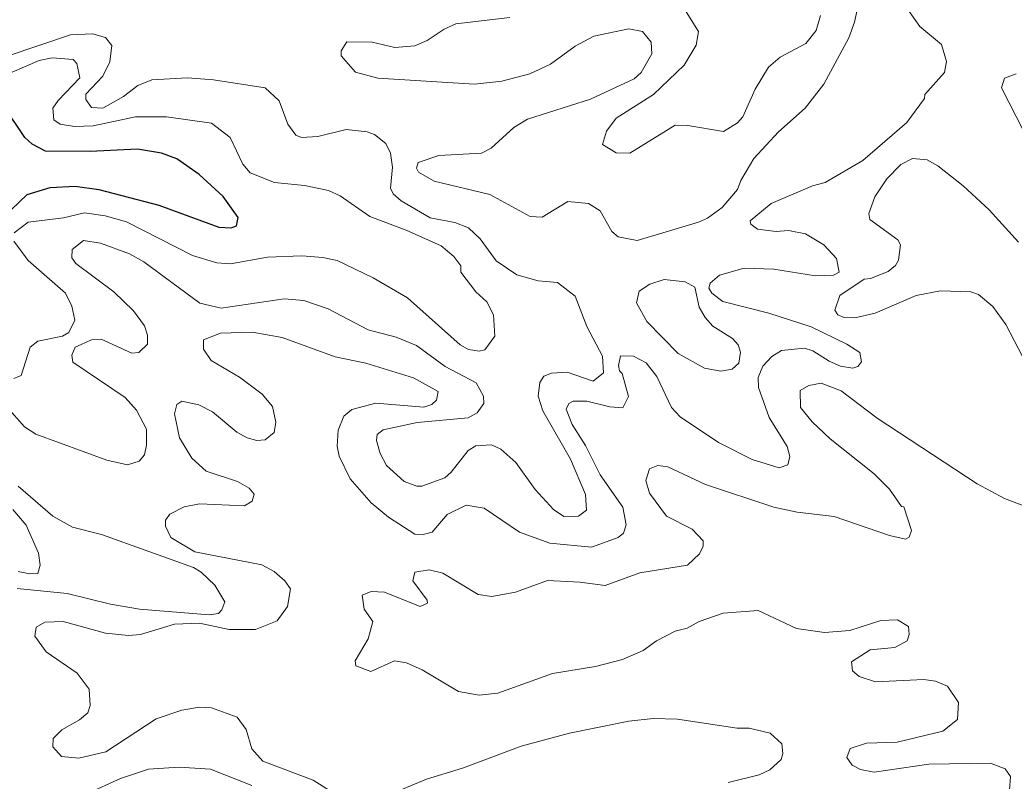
# Model space of a CAD drawing. Extents: x 763.2 to 816.8, y 7896.5 to 7952.7.
# Drawn here: x 797.985 to 801.261, y 7939.07 to 7941.578 of the extents above; entities that cross this region are included whole.
import ezdxf

# ---------------------------------------------------------------- set-up
doc = ezdxf.new("R2010")
doc.units = 0
doc.header["$LTSCALE"] = 0.064
doc.layers.add('1', color=7, linetype='Continuous', lineweight=25)
doc.layers.add('2', color=7, linetype='Continuous', lineweight=13)

msp = doc.modelspace()

# ---------------------------------------------------------------- linework, layer by layer
at = {"layer": '1'}
msp.add_lwpolyline([(797.9292, 7940.9265), (798.0085, 7941.0027), (798.0848, 7941.0251), (798.1662, 7941.0303), (798.245, 7941.0188), (798.4423, 7940.9678), (798.6403, 7940.8947), (798.6806, 7940.8926), (798.6979, 7940.8998), (798.7041, 7940.927), (798.6539, 7940.9957), (798.5756, 7941.0688), (798.5013, 7941.1205), (798.4514, 7941.1389), (798.3725, 7941.1521), (798.2165, 7941.144), (798.0692, 7941.1456), (798.0248, 7941.1683), (798.0009, 7941.1907), (797.9298, 7941.2968)], dxfattribs=at)
at = {"layer": '2'}
for points in [[(800.8632, 7941.6802), (800.95, 7941.556), (801.0217, 7941.4965), (801.038, 7941.4407), (801.0313, 7941.4043), (800.9666, 7941.3319), (800.9656, 7941.3189), (800.9069, 7941.2396), (800.7625, 7941.1149), (800.6377, 7941.0424), (800.5964, 7941.0316), (800.4597, 7940.973), (800.3909, 7940.9154), (800.3928, 7940.9053), (800.4153, 7940.8878), (800.4762, 7940.881), (800.5178, 7940.8838), (800.5733, 7940.8731), (800.6332, 7940.8369), (800.6757, 7940.7916), (800.6844, 7940.7465)], [(799.5988, 7941.5857), (799.421, 7941.5646), (799.3821, 7941.5469), (799.327, 7941.5094), (799.2855, 7941.4922), (799.2197, 7941.4871), (799.1457, 7941.5042), (799.0615, 7941.5059), (799.0431, 7941.4761), (799.0435, 7941.4592), (799.0908, 7941.4056), (799.1638, 7941.3853), (799.4827, 7941.3659), (799.5729, 7941.3758), (799.6649, 7941.4005), (799.7332, 7941.4316), (799.8144, 7941.4909), (799.876, 7941.5239), (799.9915, 7941.5479), (800.036, 7941.5394), (800.0652, 7941.5048), (800.0668, 7941.4655), (800.0314, 7941.4042), (800.0085, 7941.384), (799.8647, 7941.3166), (799.657, 7941.2504), (799.612, 7941.2234), (799.5376, 7941.1555), (799.5055, 7941.1382), (799.3645, 7941.1305), (799.2973, 7941.1079), (799.2914, 7941.0892), (799.2984, 7941.0765), (799.3494, 7941.0468), (799.5327, 7941.0025), (799.6665, 7940.9298), (799.7051, 7940.9276), (799.7898, 7940.9795), (799.8586, 7940.9731), (799.8972, 7940.9483), (799.9352, 7940.8801), (799.9555, 7940.8626), (800.0185, 7940.8514), (800.2204, 7940.9109), (800.2499, 7940.9247), (800.2987, 7940.9601), (800.3493, 7941.0188), (800.3602, 7941.0483), (800.4029, 7941.1209), (800.4838, 7941.2091), (800.5719, 7941.2875), (800.6342, 7941.3664), (800.7166, 7941.5183), (800.735, 7941.5706), (800.7526, 7941.6526)], [(800.6225, 7941.5918), (800.6087, 7941.5427), (800.574, 7941.5001), (800.4893, 7941.4545), (800.4515, 7941.4216), (800.4074, 7941.35), (800.3666, 7941.2587), (800.3491, 7941.2389), (800.3027, 7941.2098), (800.1861, 7941.2294), (800.1433, 7941.231), (799.9946, 7941.1389), (799.9489, 7941.1395), (799.9046, 7941.1673), (799.9174, 7941.2113), (799.9491, 7941.2545), (800.0724, 7941.3317), (800.1737, 7941.4283), (800.2133, 7941.4946), (800.2212, 7941.5392), (800.1796, 7941.6045)], [(799.8251, 7939.9428), (799.8511, 7939.9626), (799.8483, 7940.0141), (799.7986, 7940.1306), (799.7077, 7940.2896), (799.6923, 7940.3377), (799.6974, 7940.3827), (799.7114, 7940.4035), (799.7358, 7940.4139), (799.7882, 7940.4175), (799.8741, 7940.388), (799.9073, 7940.4151), (799.9045, 7940.4703), (799.8526, 7940.5681), (799.8143, 7940.6675), (799.7559, 7940.7131), (799.692, 7940.718), (799.6217, 7940.7381), (799.5545, 7940.7843), (799.501, 7940.8568), (799.463, 7940.8927), (799.4177, 7940.9105), (799.3366, 7940.9262), (799.2413, 7940.9817), (799.2141, 7941.0044), (799.206, 7941.0234), (799.2122, 7941.0929), (799.2056, 7941.139), (799.1907, 7941.1701), (799.1528, 7941.2004), (799.1286, 7941.2095), (799.0601, 7941.2162), (798.9667, 7941.1932), (798.9122, 7941.1901), (798.8936, 7941.1985), (798.8676, 7941.2338), (798.8389, 7941.3114), (798.7932, 7941.3542), (798.623, 7941.3804), (798.5366, 7941.3872), (798.4192, 7941.3806), (798.3734, 7941.3613), (798.3259, 7941.3249), (798.2576, 7941.2874), (798.2204, 7941.2887), (798.2018, 7941.3151), (798.2018, 7941.3328), (798.2577, 7941.3927), (798.2809, 7941.4395), (798.2879, 7941.493), (798.2664, 7941.5203), (798.2238, 7941.5314), (798.1518, 7941.5282), (797.9459, 7941.4597)], [(797.9097, 7941.3842), (798.0475, 7941.4441), (798.0905, 7941.4529), (798.1602, 7941.4474)], [(798.1602, 7941.4474), (798.172, 7941.4337), (798.1815, 7941.3874), (798.1106, 7941.3126), (798.0936, 7941.2871), (798.0964, 7941.2483)], [(801.3931, 7940.9375), (801.3667, 7941.0404), (801.3385, 7941.1195), (801.2194, 7941.3545), (801.2296, 7941.3855), (801.268, 7941.3999)], [(798.0964, 7941.2483), (798.1174, 7941.2342), (798.164, 7941.2261), (798.2255, 7941.2291), (798.3653, 7941.2588), (798.4678, 7941.2589), (798.6157, 7941.2375), (798.6772, 7941.1905), (798.7197, 7941.1023), (798.7435, 7941.0738), (798.8235, 7941.0419), (798.9228, 7941.0319), (799.001, 7941.0155), (799.0397, 7940.9976), (799.1381, 7940.9296), (799.2572, 7940.8855), (799.3723, 7940.8329), (799.4148, 7940.7981), (799.437, 7940.7671), (799.4378, 7940.7466), (799.4872, 7940.6817), (799.5232, 7940.6488), (799.5457, 7940.6065), (799.5491, 7940.5356), (799.5162, 7940.4905), (799.4976, 7940.4867), (799.4627, 7940.4917), (799.4352, 7940.5075), (799.2619, 7940.6616), (799.1492, 7940.7285), (799.0305, 7940.7854), (798.9831, 7940.7955), (798.9133, 7940.8003), (798.8005, 7940.7956), (798.6784, 7940.7746), (798.6336, 7940.7773), (798.5532, 7940.8021), (798.3357, 7940.9124), (798.2658, 7940.9323), (798.1978, 7940.9416), (798.1287, 7940.9254), (798.0117, 7940.9111), (797.9656, 7940.8762)], [(801.3569, 7940.338), (801.2333, 7940.5742), (801.1904, 7940.6333), (801.143, 7940.6728), (801.1185, 7940.6816), (801.0184, 7940.6853), (800.9381, 7940.6701), (800.8029, 7940.612), (800.7362, 7940.5958), (800.7004, 7940.5968), (800.6804, 7940.6065), (800.6705, 7940.6214), (800.6864, 7940.67), (800.7663, 7940.7232), (800.7876, 7940.7256), (800.8454, 7940.7486), (800.8696, 7940.7683), (800.88, 7940.7867), (800.8869, 7940.837), (800.8775, 7940.8536), (800.7858, 7940.92), (800.782, 7940.9399), (800.8018, 7940.9949), (800.8408, 7941.0538), (800.8874, 7941.1015), (800.926, 7941.121), (800.9744, 7941.1162), (801.0097, 7941.0971), (801.0928, 7941.0315), (801.1788, 7940.9521), (801.2757, 7940.8453)], [(797.9411, 7940.3029), (797.9995, 7940.2368), (798.0371, 7940.2132), (798.271, 7940.1271), (798.3386, 7940.1118), (798.3771, 7940.1235), (798.3954, 7940.1447), (798.402, 7940.1766), (798.402, 7940.229), (798.3688, 7940.2915), (798.3314, 7940.3337), (798.1586, 7940.4502), (798.1556, 7940.4735), (798.1667, 7940.4991), (798.2207, 7940.5241), (798.2528, 7940.5256), (798.3532, 7940.48), (798.3767, 7940.4823), (798.4053, 7940.5091), (798.405, 7940.5387), (798.3952, 7940.5696), (798.3593, 7940.6196), (798.2936, 7940.6821), (798.1694, 7940.7754), (798.1562, 7940.7937), (798.1566, 7940.8212), (798.1946, 7940.851), (798.2504, 7940.8426), (798.3462, 7940.807), (798.3928, 7940.7803), (798.5773, 7940.6442), (798.6479, 7940.6279), (798.855, 7940.6591), (798.92, 7940.6528), (799.0003, 7940.6262), (799.1324, 7940.557), (799.2245, 7940.5323), (799.2915, 7940.5053), (799.3862, 7940.4364), (799.4886, 7940.3823), (799.5126, 7940.3377), (799.5128, 7940.3142), (799.4919, 7940.2834), (799.4612, 7940.2666), (799.2935, 7940.2515), (799.182, 7940.227), (799.1621, 7940.2123), (799.1598, 7940.1924), (799.1713, 7940.1497), (799.1921, 7940.1097), (799.2507, 7940.0574), (799.2928, 7940.0413), (799.3091, 7940.0413), (799.3843, 7940.0692), (799.4062, 7940.0875), (799.4613, 7940.1596), (799.4875, 7940.1743), (799.5387, 7940.1774), (799.5692, 7940.164)], [(797.9651, 7940.8487), (798.0115, 7940.7851), (798.1352, 7940.6776), (798.156, 7940.6347), (798.1654, 7940.588), (798.1456, 7940.548), (798.1253, 7940.5358), (798.0432, 7940.5196), (798.0181, 7940.4999), (797.9888, 7940.4059), (797.9642, 7940.3963)], [(800.6844, 7940.7465), (800.6652, 7940.7363), (800.6061, 7940.7347), (800.4695, 7940.756), (800.3716, 7940.7593), (800.2895, 7940.7366)], [(800.2895, 7940.7366), (800.2592, 7940.7109), (800.2547, 7940.6942), (800.2644, 7940.677), (800.3004, 7940.6499), (800.4525, 7940.6116), (800.5918, 7940.5668), (800.7094, 7940.5095), (800.7523, 7940.4821), (800.7582, 7940.4517), (800.7454, 7940.4359), (800.7296, 7940.4308), (800.6891, 7940.4375), (800.651, 7940.4534), (800.5977, 7940.488), (800.5697, 7940.4964), (800.4945, 7940.4891), (800.4621, 7940.4691), (800.4327, 7940.4375), (800.4172, 7940.4001), (800.4186, 7940.3666), (800.4534, 7940.2673), (800.5124, 7940.172), (800.5221, 7940.1392), (800.5152, 7940.1122), (800.487, 7940.1022), (800.3979, 7940.1297), (800.2868, 7940.185), (800.1606, 7940.2697), (800.1319, 7940.3013), (800.0829, 7940.4033), (800.0485, 7940.4474), (800.0062, 7940.4699), (799.9635, 7940.4709), (799.9571, 7940.4387), (799.9601, 7940.4221), (799.9697, 7940.4123), (799.9896, 7940.3366), (799.971, 7940.2998), (799.929, 7940.3028), (799.8523, 7940.322), (799.8072, 7940.3222), (799.7929, 7940.3138), (799.7845, 7940.2952), (799.8043, 7940.2443), (799.8485, 7940.1753), (799.897, 7940.0786), (799.9714, 7939.9722), (799.9829, 7939.9138), (799.9734, 7939.8872), (799.9565, 7939.8721), (799.868, 7939.8407), (799.7306, 7939.8537), (799.6308, 7939.8904), (799.5146, 7939.9687), (799.4548, 7939.9788), (799.3926, 7939.9483), (799.343, 7939.8898), (799.3132, 7939.8819), (799.2864, 7939.8836), (799.1997, 7939.9394), (799.1422, 7939.9865), (799.0726, 7940.0659), (799.0364, 7940.1405), (799.03, 7940.1733), (799.0334, 7940.2259), (799.0519, 7940.2724), (799.0787, 7940.294), (799.1574, 7940.3155), (799.3151, 7940.3024), (799.3415, 7940.3107), (799.3577, 7940.3249), (799.3625, 7940.3537), (799.2816, 7940.3982), (799.1246, 7940.4471), (799.0232, 7940.4679), (798.8485, 7940.5311), (798.7498, 7940.5489), (798.6453, 7940.5456), (798.5901, 7940.5241), (798.5897, 7940.4934), (798.6144, 7940.4556), (798.7077, 7940.4006), (798.7832, 7940.3448), (798.8165, 7940.3044), (798.8275, 7940.2522), (798.8228, 7940.2183), (798.7931, 7940.1942), (798.7658, 7940.1924), (798.7334, 7940.2008), (798.699, 7940.2191), (798.619, 7940.286), (798.5744, 7940.3099), (798.5177, 7940.322), (798.5012, 7940.3103)], [(800.1847, 7939.7814), (800.224, 7939.8189), (800.2359, 7939.8442), (800.2359, 7939.8612), (800.1996, 7939.8997), (800.1156, 7939.9431), (800.0592, 7940.0183), (800.0474, 7940.0607), (800.0591, 7940.099), (800.0863, 7940.1101), (800.1199, 7940.1048), (800.2434, 7940.0475), (800.4689, 7939.9724), (800.5461, 7939.9561), (800.6681, 7939.9422), (800.8499, 7939.8794), (800.9027, 7939.8672), (800.9146, 7939.8739), (800.9227, 7939.8958), (800.8968, 7939.973), (800.8896, 7939.975), (800.8501, 7940.0317), (800.7998, 7940.0821), (800.655, 7940.1974), (800.5955, 7940.2537), (800.5568, 7940.3008), (800.5553, 7940.3565), (800.584, 7940.3729), (800.6254, 7940.3811), (800.6911, 7940.3559), (800.8094, 7940.2655), (801.139, 7940.0498), (801.2295, 7940.0015), (801.3708, 7939.9473)], [(798.5012, 7940.3103), (798.4941, 7940.28), (798.5109, 7940.2009), (798.5509, 7940.1339), (798.5988, 7940.0915), (798.7018, 7940.0573)], [(799.5692, 7940.164), (799.6187, 7940.1195), (799.6828, 7940.0308), (799.7424, 7939.9646), (799.7767, 7939.9417), (799.8251, 7939.9428)], [(797.9757, 7939.7046), (798.1398, 7939.6876), (798.2832, 7939.6524), (798.3784, 7939.6369), (798.6084, 7939.6172), (798.6387, 7939.6217), (798.6501, 7939.6338), (798.6596, 7939.6602), (798.6272, 7939.7157), (798.5818, 7939.758), (798.5565, 7939.7732), (798.2533, 7939.8825), (798.1582, 7939.9067), (798.0936, 7939.9427), (797.9793, 7940.0417)], [(798.7018, 7940.0573), (798.74, 7940.0349), (798.7568, 7940.0152), (798.7495, 7939.9927), (798.7242, 7939.9772), (798.5763, 7939.9835), (798.5264, 7939.9734), (798.4784, 7939.9499), (798.4648, 7939.9292), (798.4647, 7939.9099), (798.4824, 7939.8723), (798.5611, 7939.8253), (798.782, 7939.782), (798.8222, 7939.7605), (798.8578, 7939.73), (798.8766, 7939.703), (798.8663, 7939.6455), (798.8319, 7939.5974), (798.7605, 7939.5695), (798.6743, 7939.5695), (798.5763, 7939.5907), (798.4935, 7939.5873), (798.3823, 7939.5532), (798.3423, 7939.5499), (798.2663, 7939.5575), (798.1267, 7939.5955), (798.0662, 7939.5937), (798.0382, 7939.5768), (798.0339, 7939.5479), (798.0713, 7939.4961), (798.173, 7939.4252), (798.213, 7939.3729), (798.2163, 7939.3187), (798.2085, 7939.2944), (798.1812, 7939.2717), (798.1222, 7939.2387), (798.0937, 7939.2101), (798.0933, 7939.1823), (798.1219, 7939.1505), (798.1789, 7939.1456), (798.2673, 7939.1665), (798.4339, 7939.2755), (798.5185, 7939.3035), (798.5763, 7939.3131), (798.6157, 7939.3113), (798.7007, 7939.2801), (798.7302, 7939.2397), (798.7493, 7939.1762), (798.7856, 7939.1354), (798.951, 7939.0731), (799.0503, 7939.0105)], [(797.961, 7939.9644), (798.0055, 7939.9136), (798.0455, 7939.8205), (798.0517, 7939.7809), (798.0433, 7939.7541), (798.017, 7939.7524), (797.9785, 7939.7606)], [(801.245, 7939.0407), (801.2483, 7939.0846), (801.2312, 7939.1108), (801.1824, 7939.1285), (800.9797, 7939.1257), (800.8001, 7939.0995), (800.7549, 7939.108), (800.7269, 7939.1221), (800.7097, 7939.1482), (800.7204, 7939.1769), (800.7746, 7939.1945), (800.8757, 7939.1979), (801.0256, 7939.2346), (801.0742, 7939.2727), (801.0773, 7939.3287), (801.0408, 7939.3823), (801.0014, 7939.3987), (800.9632, 7939.4051), (800.8041, 7939.3971), (800.7501, 7939.4147), (800.7278, 7939.4337), (800.7246, 7939.4625), (800.786, 7939.5019), (800.8672, 7939.5104), (800.9078, 7939.5316), (800.9148, 7939.5525), (800.9123, 7939.5796), (800.8762, 7939.6015), (800.8212, 7939.599), (800.7199, 7939.5666), (800.6364, 7939.5597), (800.5437, 7939.5732), (800.4178, 7939.6318), (800.302, 7939.6236), (800.2225, 7939.5953), (800.1829, 7939.5743), (800.1435, 7939.5642), (800.0823, 7939.5321), (800.0389, 7939.5005), (799.9706, 7939.4711), (799.8817, 7939.447), (799.7399, 7939.4247), (799.5591, 7939.3593), (799.4985, 7939.3526), (799.4297, 7939.3646), (799.3102, 7939.4367), (799.2588, 7939.46), (799.2189, 7939.4657), (799.1411, 7939.4315), (799.0912, 7939.4498), (799.0895, 7939.4661), (799.132, 7939.539), (799.1475, 7939.5958), (799.1187, 7939.6359), (799.1122, 7939.6821), (799.1416, 7939.6942), (799.1862, 7939.6927), (799.3038, 7939.6452), (799.3277, 7939.6562), (799.3271, 7939.6665), (799.2799, 7939.7296), (799.2862, 7939.7578), (799.3337, 7939.7664), (799.3783, 7939.7552), (799.4943, 7939.6845), (799.54, 7939.6781), (799.6175, 7939.6927)], [(799.6175, 7939.6927), (799.7226, 7939.7307), (799.8293, 7939.7256), (799.9132, 7939.7143), (800.0272, 7939.7556), (800.1847, 7939.7814)], [(799.2448, 7939.0439), (799.3244, 7939.0759), (799.4434, 7939.1124), (799.6366, 7939.1845), (799.7958, 7939.2275), (799.9915, 7939.2669), (800.0711, 7939.2767), (800.1514, 7939.2736), (800.3479, 7939.2441), (800.388, 7939.2438), (800.4568, 7939.2279), (800.4955, 7939.193), (800.499, 7939.1611), (800.4929, 7939.1415), (800.4562, 7939.1076), (800.4203, 7939.0907), (800.3183, 7939.0649)], [(798.7492, 7939.0557), (798.6124, 7939.1092), (798.5089, 7939.116), (798.4087, 7939.1092), (798.3166, 7939.0781), (798.2053, 7939.0284)]]:
    msp.add_lwpolyline(points, dxfattribs=at)
msp.add_lwpolyline([(800.2407, 7940.4308), (800.1542, 7940.4783), (800.0503, 7940.584), (800.0162, 7940.646), (800.0247, 7940.6838), (800.0608, 7940.7069), (800.1078, 7940.7229), (800.177, 7940.7149), (800.2089, 7940.6975), (800.2228, 7940.6308), (800.2424, 7940.5974), (800.2684, 7940.5692), (800.3325, 7940.5281), (800.3511, 7940.5069), (800.3594, 7940.4834), (800.3532, 7940.4468), (800.3315, 7940.4274), (800.2939, 7940.4208)], close=True, dxfattribs=at)

doc.saveas('drawing.dxf')
